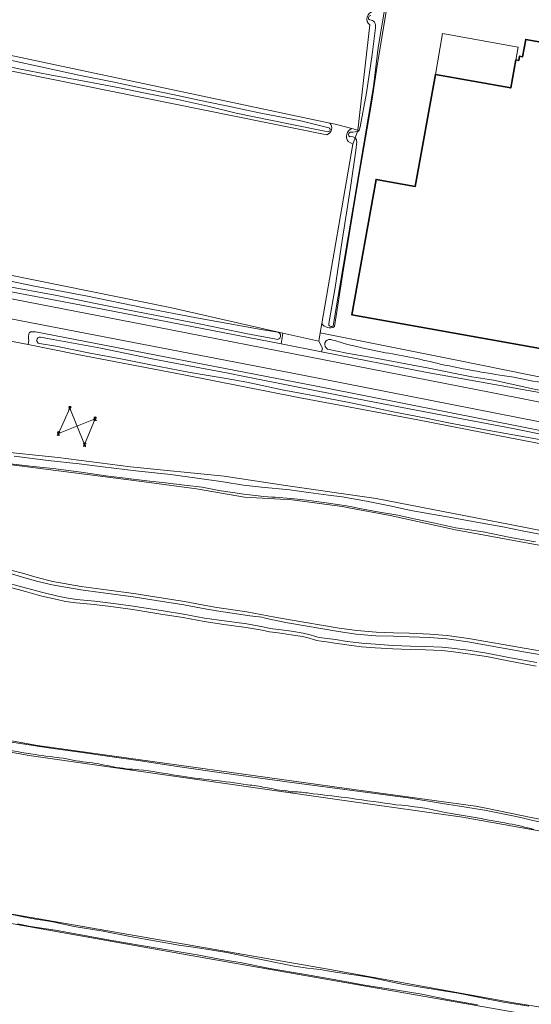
# Model space of a CAD drawing. Header units: metres. Extents: x 149984 to 156489, y 469398 to 478068.
# Tile 814 of 854: x 155256 to 155388, y 473110 to 473365. Entities that reach past the tile are written whole.
import ezdxf
from ezdxf.lldxf.tags import DXFTag

# ---------------------------------------------------------------- set-up
doc = ezdxf.new("R2010")
doc.units = ezdxf.units.M
doc.header["$LTSCALE"] = 0.75
for name, color, linetype, lineweight in [('B-WE-GR-GRAS-GV', 252, 'Continuous', 13), ('B-WE-KL-ET_HS_LANDELIJK HOOGSPANNINGSNET-G', 252, 'KL-HS-SO', 18), ('B-WE-KL-ET_HS_LANDELIJK HOOGSPANNINGSNET-S', 252, 'Continuous', 25), ('B-WE-OG-BEBOUWING-GV', 6, 'Continuous', 35), ('B-WE-OG-BEBOUWING_LUIFEL-GV', 6, 'Continuous', 18), ('B-WE-OG-TERREIN_ERF-GV', 252, 'Continuous', 18), ('B-WE-OG-TERREIN_OEVER-GV', 252, 'Continuous', 18), ('B-WE-OG-WATER-GV', 252, 'Continuous', 18), ('B-WE-OG-WATER_SLOOT-GV', 252, 'Continuous', 18), ('B-WE-OG-WEG-GV', 252, 'Continuous', 18), ('B-WE-VH-GESLOTENVERHARDING_ASFALT-GV', 252, 'Continuous', 18)]:
    doc.layers.add(name, color=color, linetype=linetype, lineweight=lineweight)
doc.styles.get("Standard").update_dxf_attribs({"font": 'simplex.shx'})
tags = doc.linetypes.add('KL-HS-SO', pattern='A,4,-1,[103,NLCS.SHX,S=0.75,R=0,X=0,Y=0],-1,4,-1,["H",Standard,S=1,R=0,X=0,Y=-0.5],-2', length=13).pattern_tags.tags
tags[18] = DXFTag(74, 10)

# ---------------------------------------------------------------- blocks, each defined once
blk = doc.blocks.new('SKL-ET_HS_MAST-SO')
for p, q in [((0, 2.1), (-1.4, 1.8)), ((-1.4, 1.8), (-1.4, 1.6)), ((-1.4, 1.6), (0, 1.6)), ((0, 1.3), (-1.4, 1)), ((-1.4, 1), (-1.4, 0.9)), ((-1.4, 0.9), (0, 0.9)), ((-0.4, -0.4), (-0.1, 0.9)), ((0, 0), (-0.4, -0.4)), ((0, 0.5), (-0.2, 0.7)), ((0, 0.5), (-0.2, 0.3)), ((0, 0), (-0.2, 0.3)), ((-0.1, 0.9), (-0.1, 2)), ((0, 2.1), (1.4, 1.8)), ((1.4, 1.6), (0, 1.6)), ((0, 1.3), (1.4, 1)), ((1.4, 0.9), (0, 0.9)), ((0, 0.5), (0.2, 0.7)), ((0, 0.5), (0.2, 0.3)), ((0, 0), (0.2, 0.3)), ((0, 0), (0.4, -0.4)), ((0.1, 0.9), (0.1, 2)), ((0.4, -0.4), (0.1, 0.9)), ((1.4, 1.8), (1.4, 1.6)), ((1.4, 1), (1.4, 0.9)), ((-1, -1.8), (-0.4, -0.4)), ((-1, -1.8), (0, -0.8)), ((0, -0.8), (-0.4, -0.4)), ((0, -0.8), (0.4, -0.4)), ((1, -1.8), (0, -0.8)), ((1, -1.8), (0.4, -0.4))]:
    blk.add_line(p, q)
for points in [[(-1.4, -2), (-0.7, -2), (-0.7, -1.8), (-1.4, -1.8)], [(1.4, -2), (0.7, -2), (0.7, -1.8), (1.4, -1.8)]]:
    blk.add_lwpolyline(points, close=True)

msp = doc.modelspace()

# ---------------------------------------------------------------- linework, layer by layer
at = {"layer": 'B-WE-GR-GRAS-GV', "flags": 128}
for points in [[(155335.193, 473335.265), (155184.222, 473365.667), (155141.756, 473374.53), (155102.863, 473386.437), (155043.356, 473404.693), (155042.973, 473405.385), (155042.955, 473406.523), (155036.077, 473407.713), (155035.473, 473402.335), (155033.778, 473387.999), (155033.515, 473384.53)], [(155042.955, 473406.523), (155043.172, 473407.445), (155043.804, 473407.824), (155046.044, 473407.535), (155051.139, 473406.054), (155057.167, 473404.767), (155089.898, 473394.109), (155123.235, 473384.055), (155147.445, 473377.441), (155169.802, 473371.884), (155247.193, 473357.068), (155335.976, 473338.294), (155337.283, 473338.018), (155341.602, 473336.866), (155343.236, 473336.43), (155346.279, 473363.682)], [(155058.264, 473348.422), (155062.252, 473347.189), (155082.754, 473340.796), (155160.409, 473316.19), (155194.144, 473309.31), (155220.47, 473304.283), (155252.749, 473298.992), (155294.553, 473290.525), (155323.742, 473283.905), (155333.05, 473281.794), (155333.432, 473283.996), (155333.857, 473286.445), (155341.913, 473332.858), (155340.66, 473333.51)], [(155341.602, 473336.866), (155337.283, 473338.018), (155335.976, 473338.294)], [(155398.347, 473253.794), (155379.958, 473257.366), (155358.791, 473261.467), (155327.835, 473267.288), (155298.069, 473273.109), (155270.553, 473278.401), (155257.722, 473280.938), (155252.751, 473281.92)], [(155248.791, 473253.464), (155265.526, 473251.678), (155284.311, 473249.296), (155308.587, 473246.849), (155324.462, 473244.468), (155347.944, 473241.094), (155382.67, 473234.414), (155409.856, 473229.056)], [(155405.204, 473226.267), (155368.521, 473232.964), (155351.588, 473236.669), (155341.295, 473238.64), (155339.152, 473239.05), (155325.476, 473240.841), (155323.161, 473240.967), (155313.855, 473241.473), (155301.364, 473243.608), (155286.538, 473245.581), (155245.357, 473250.824)], [(155253.636, 473222.479), (155256.257, 473221.738), (155260.114, 473220.614), (155264.173, 473219.626), (155271.53, 473218.339), (155276.648, 473217.645), (155285.103, 473216.515), (155291.063, 473215.572), (155298.269, 473214.443), (155301.011, 473213.952), (155303.3, 473213.502), (155306.686, 473212.922), (155314.39, 473211.725), (155321.677, 473210.344), (155325.137, 473209.823), (155338.357, 473207.55), (155342.909, 473206.924), (155347.933, 473206.507), (155352.464, 473206.358), (155356.612, 473206.236), (155361.846, 473205.996), (155366.392, 473205.676), (155371.84, 473204.902), (155386.788, 473202.236), (155396.751, 473200.59)], [(155389.427, 473197.713), (155382.581, 473198.994), (155376.51, 473200.169), (155371.703, 473200.919), (155367.414, 473201.457), (155364.923, 473201.742), (155360.704, 473201.897), (155356.784, 473201.993), (155352.261, 473202.149), (155347.734, 473202.479), (155344.156, 473202.732), (155340.314, 473203.219), (155337.238, 473203.683), (155335.103, 473203.979), (155333.704, 473204.169), (155332.613, 473204.342), (155331.702, 473204.57), (155330.582, 473204.921), (155328.821, 473205.347), (155325.885, 473205.82), (155322.52, 473206.317), (155320.311, 473206.591), (155318.426, 473206.999), (155314.272, 473207.723), (155308.453, 473208.53), (155303.34, 473209.263), (155297.899, 473210.3), (155292.639, 473211.107), (155284.847, 473212.354), (155279.799, 473213.046), (155274.902, 473213.658), (155270.22, 473214.083), (155267.457, 473214.455), (155265.243, 473214.925), (155261.317, 473215.853), (155257.103, 473217.012), (155252.906, 473218.161)], [(155421.813, 473103.618), (155422.019, 473102.95), (155422.035, 473102.347), (155426.036, 473101.887), (155426.038, 473102.852), (155427.624, 473103.777), (155427.859, 473107.467), (155428.163, 473112.216), (155430.398, 473147.241), (155429.583, 473149.458), (155425.244, 473150.284), (155424.884, 473148.887), (155370.288, 473158.602), (155340.838, 473162.781), (155258.023, 473174.555), (155216.506, 473181.976), (155214.751, 473182.429), (155177.589, 473192.018), (155097.421, 473215.962)], [(155380.79, 473108.674), (155304.325, 473122.035), (155247.44, 473132.089), (155212.129, 473137.974), (155185.924, 473145.319), (155063.422, 473180.376), (155014.286, 473194.332), (155014.392, 473195.786), (155007.403, 473197.731), (155007.22, 473196.339), (155005.436, 473180.834)], [(155220.584, 473184.345), (155260.14, 473177.201), (155339.647, 473166.088), (155371.761, 473161.732), (155373.778, 473161.458), (155376.77, 473160.843), (155406.587, 473154.711)], [(155226.655, 473138.196), (155335.015, 473119.366), (155383.639, 473110.544), (155392.162, 473109.155)]]:
    msp.add_lwpolyline(points, dxfattribs=at)
at = {"layer": 'B-WE-GR-GRAS-GV'}
for points in [[(155346.279, 473363.682, -0.6552479), (155347.235, 473367.171)], [(155335.976, 473338.294, -0.5398102), (155335.193, 473335.265)], [(155340.66, 473333.51, -0.4605165), (155341.602, 473336.866)]]:
    msp.add_lwpolyline(points, format="xyb", dxfattribs=at)
at = {"layer": 'B-WE-KL-ET_HS_LANDELIJK HOOGSPANNINGSNET-G', "flags": 128}
msp.add_lwpolyline([(155265.6, 473257.9), (155268.55, 473264.51), (155272.4, 473255.04), (155275.09, 473261.72)], close=True, dxfattribs=at)
at = {"layer": 'B-WE-OG-BEBOUWING-GV', "flags": 128}
msp.add_lwpolyline([(155418.936, 473294.36), (155421.852, 473310.229), (155430.658, 473357.778), (155431.694, 473363.556), (155409.714, 473367.609), (155408.659, 473361.724), (155402.224, 473362.878), (155401.231, 473357.345), (155386.715, 473359.949), (155385.907, 473355.446), (155385.089, 473355.592), (155384.894, 473354.507), (155384.124, 473354.645), (155382.823, 473347.397), (155363.286, 473350.902), (155358.079, 473321.879), (155347.941, 473323.697), (155341.652, 473288.635), (155421.408, 473274.383), (155422.997, 473283.005), (155423.98, 473282.825), (155425.872, 473293.095)], close=True, dxfattribs=at)
at = {"layer": 'B-WE-OG-BEBOUWING_LUIFEL-GV', "flags": 128}
msp.add_lwpolyline([(155363.286, 473350.902), (155382.823, 473347.397), (155384.716, 473357.942), (155365.178, 473361.447)], close=True, dxfattribs=at)
at = {"layer": 'B-WE-OG-TERREIN_ERF-GV', "flags": 128}
for points in [[(155352.127, 473376.522), (155348.274, 473353.743), (155346.851, 473343.923), (155343.106, 473322.465), (155339.319, 473299.459), (155337.13, 473285.608)], [(155333.857, 473286.445), (155333.432, 473283.996), (155368.41, 473277), (155414.44, 473267.67), (155442.91, 473261.62), (155443.332, 473265.35)]]:
    msp.add_lwpolyline(points, dxfattribs=at)
for points in [[(155430.658, 473357.778), (155421.852, 473310.229), (155418.936, 473294.36), (155425.872, 473293.095), (155423.98, 473282.825), (155422.997, 473283.005), (155421.408, 473274.383), (155341.652, 473288.635), (155347.941, 473323.697), (155358.079, 473321.879), (155363.286, 473350.902), (155382.823, 473347.397), (155384.124, 473354.645), (155384.894, 473354.507), (155385.089, 473355.592), (155385.907, 473355.446), (155386.715, 473359.949), (155401.231, 473357.345), (155402.224, 473362.878), (155408.659, 473361.724), (155409.714, 473367.609), (155431.694, 473363.556)], [(155323.511, 473282.21), (155323.297, 473281.104), (155333.801, 473279.064), (155334.015, 473279.984), (155333.05, 473281.794), (155323.742, 473283.905)]]:
    msp.add_lwpolyline(points, close=True, dxfattribs=at)
at = {"layer": 'B-WE-OG-TERREIN_ERF-GV'}
msp.add_lwpolyline([(155337.13, 473285.608, -0.412882), (155333.857, 473286.445)], format="xyb", dxfattribs=at)
at = {"layer": 'B-WE-OG-TERREIN_OEVER-GV', "flags": 128}
for points in [[(155337.13, 473285.608), (155339.319, 473299.459), (155343.106, 473322.465), (155346.851, 473343.923), (155348.274, 473353.743), (155352.127, 473376.522), (155353.76, 473394.79), (155355.99, 473428.19), (155360.58, 473493.95), (155360.67, 473494.23), (155360.74, 473494.73), (155361.04, 473495.73), (155361.22, 473496.05), (155360.647, 473496.148)], [(155335.976, 473338.294), (155247.193, 473357.068), (155169.802, 473371.884), (155147.445, 473377.441), (155123.235, 473384.055), (155089.898, 473394.109), (155057.167, 473404.767), (155051.139, 473406.054), (155046.044, 473407.535), (155043.804, 473407.824), (155043.172, 473407.445), (155042.955, 473406.523), (155042.973, 473405.385), (155043.356, 473404.693), (155102.863, 473386.437), (155141.756, 473374.53), (155184.222, 473365.667), (155335.193, 473335.265)], [(155350.258, 473368.521), (155348.482, 473357.844), (155347.268, 473347.793), (155336.785, 473285.812)], [(155335.535, 473336.051), (155325.659, 473337.972), (155311.706, 473340.837), (155304.287, 473342.648), (155296.553, 473344.395), (155288.092, 473346.02), (155280.977, 473347.535), (155271.867, 473349.218), (155263.375, 473350.73), (155255.375, 473352.328), (155248.11, 473354.003), (155241.101, 473355.76), (155233.297, 473357.198), (155227.802, 473358.224), (155222.61, 473359.278), (155215.676, 473360.747), (155209.373, 473361.894), (155204.152, 473363.046), (155200.092, 473363.887), (155198.416, 473364.196), (155197.049, 473364.267), (155195.666, 473364.384), (155193.214, 473364.94), (155189.374, 473365.825)], [(155201.119, 473365.297), (155209.129, 473363.683), (155214.59, 473362.425), (155221.703, 473361.044), (155228.304, 473359.635), (155236.731, 473357.958), (155241.314, 473357.083), (155244.224, 473356.648), (155248.228, 473355.725), (155253.864, 473354.356), (155261.016, 473352.816), (155270.93, 473350.661), (155280.081, 473348.879), (155286.867, 473347.368), (155295.282, 473345.658), (155304.08, 473343.805), (155309.572, 473342.65), (155318.052, 473340.827), (155328.419, 473338.842), (155335.669, 473337.094)], [(155346.279, 473363.682), (155343.236, 473336.43), (155343.101, 473336.066), (155343.123, 473336.069), (155343.403, 473336.216), (155343.571, 473336.49), (155343.774, 473337.353), (155345.467, 473346.14), (155346.926, 473356.041), (155347.736, 473362.944)], [(155341.196, 473335.895), (155341.919, 473335.945), (155343.101, 473336.066), (155343.236, 473336.43), (155341.602, 473336.866)], [(155342.496, 473334.432), (155341.913, 473332.858), (155333.857, 473286.445)], [(155335.679, 473286.383), (155337.334, 473295.756), (155339.121, 473307.93), (155341.278, 473321.572), (155342.715, 473331.206), (155342.897, 473333.394)], [(155340.66, 473333.51), (155341.913, 473332.858), (155342.496, 473334.432)], [(155251.086, 473297.801), (155259.387, 473296.057), (155272.663, 473293.525), (155287.808, 473290.441), (155301.379, 473287.846), (155318.128, 473284.863), (155322.34, 473284.164)], [(155321.997, 473282.309), (155314.207, 473283.818), (155307.556, 473285.22), (155302.508, 473286.206), (155295.051, 473287.705), (155285.691, 473289.49), (155275.631, 473291.531), (155264.78, 473293.739), (155251.572, 473296.139)], [(155437.51, 473249.37), (155334.71, 473269.74), (155259.69, 473284.22), (155258.39, 473284.23), (155258.17, 473284.11), (155258.05, 473283.95), (155257.96, 473283.61), (155257.86, 473283.09), (155257.84, 473282.83), (155257.84, 473282.35), (155257.9, 473282.11), (155257.722, 473280.938), (155270.553, 473278.401), (155298.069, 473273.109), (155327.835, 473267.288), (155358.791, 473261.467), (155379.958, 473257.366), (155398.347, 473253.794)], [(155260.92, 473282.89), (155264.273, 473282.286), (155276.587, 473280), (155289.475, 473277.367), (155293.972, 473276.503), (155309.557, 473273.524), (155313.79, 473272.646), (155340.789, 473267.378), (155356.53, 473264.305), (155383.371, 473259.256), (155401.747, 473255.525), (155424.794, 473251.198), (155429.313, 473250.208), (155434.854, 473248.803)], [(155435.638, 473247.237), (155430.983, 473248.406), (155421.374, 473250.398), (155411.466, 473252.181), (155401.213, 473254.271), (155390.301, 473256.394), (155376.753, 473258.804), (155366.711, 473260.734), (155360.908, 473261.896), (155352.344, 473263.581), (155345.965, 473264.943), (155340.488, 473266.038), (155332.902, 473267.48), (155323.588, 473269.209), (155314.455, 473271.192), (155309.059, 473272.188), (155299.77, 473273.747), (155291.668, 473275.249), (155282.235, 473277.147), (155273.79, 473278.744), (155264.933, 473280.496), (155260.71, 473281.215)], [(155440.829, 473259.872), (155437.664, 473260.532), (155431.499, 473261.571), (155418.082, 473263.854), (155409.425, 473265.677), (155400.248, 473267.54), (155389.366, 473269.35), (155381.911, 473271), (155378.319, 473271.724), (155372.702, 473272.567), (155361.152, 473274.891), (155348.286, 473277.339), (155340.351, 473278.757), (155335.334, 473279.801)], [(155409.856, 473229.056), (155382.67, 473234.414), (155347.944, 473241.094), (155324.462, 473244.468), (155308.587, 473246.849), (155284.311, 473249.296), (155265.526, 473251.678), (155248.791, 473253.464)], [(155245.357, 473250.824), (155286.538, 473245.581), (155301.364, 473243.608), (155313.855, 473241.473), (155323.161, 473240.967), (155325.476, 473240.841), (155339.152, 473239.05), (155341.295, 473238.64), (155351.588, 473236.669), (155368.521, 473232.964), (155405.204, 473226.267)], [(155254.09, 473252.058), (155262.982, 473250.976), (155271.001, 473250.104), (155277.085, 473249.277), (155285.62, 473248.241), (155294.673, 473247.293), (155301.593, 473246.397), (155308.315, 473245.429), (155313.542, 473244.574), (155318.274, 473244.014), (155325.588, 473243.346), (155330.386, 473242.665), (155335.601, 473241.994), (155339.182, 473241.54), (155345.486, 473240.387), (155351.924, 473239.126), (155356.951, 473238.002), (155366.372, 473236.394), (155374.463, 473234.887), (155380.815, 473233.729), (155385.785, 473232.703), (155390.838, 473231.806)], [(155389.267, 473229.865), (155383.185, 473230.963), (155375.662, 473232.475), (155368.61, 473233.497), (155363.147, 473234.704), (155357.032, 473236.01), (155353.576, 473236.783), (155348.782, 473237.595), (155343.224, 473238.596), (155342.07, 473238.898), (155340.274, 473239.229), (155335.615, 473239.897), (155329.876, 473240.637), (155326.743, 473240.98), (155321.747, 473241.43), (155320.884, 473241.441), (155318.874, 473241.584), (155313.673, 473242.21), (155307.153, 473243.18), (155302.859, 473244.027), (155298.263, 473244.58), (155293.361, 473245.119), (155288.553, 473245.716), (155282.92, 473246.4), (155277.849, 473246.991), (155271.537, 473247.909), (155264.234, 473248.856), (155259.079, 473249.426), (155253.15, 473250.083)], [(155253.413, 473221.595), (155256.006, 473220.862), (155259.879, 473219.733), (155263.987, 473218.734), (155271.39, 473217.438), (155276.526, 473216.742), (155284.972, 473215.613), (155290.921, 473214.671), (155298.118, 473213.544), (155300.842, 473213.056), (155303.135, 473212.605), (155306.543, 473212.022), (155315.175, 473210.761), (155316.735, 473210.517), (155317.655, 473210.48), (155318.313, 473210.386), (155319.524, 473210.012), (155324.971, 473208.926), (155338.218, 473206.65), (155342.809, 473206.018), (155347.88, 473205.597), (155352.435, 473205.447), (155356.578, 473205.326), (155361.793, 473205.086), (155366.296, 473204.769), (155371.696, 473204.002), (155386.634, 473201.338), (155396.572, 473199.696)], [(155396.751, 473200.59), (155386.788, 473202.236), (155371.84, 473204.902), (155366.392, 473205.676), (155361.846, 473205.996), (155356.612, 473206.236), (155352.464, 473206.358), (155347.933, 473206.507), (155342.909, 473206.924), (155338.357, 473207.55), (155325.137, 473209.823), (155321.677, 473210.344), (155314.39, 473211.725), (155306.686, 473212.922), (155303.3, 473213.502), (155301.011, 473213.952), (155298.269, 473214.443), (155291.063, 473215.572), (155285.103, 473216.515), (155276.648, 473217.645), (155271.53, 473218.339), (155264.173, 473219.626), (155260.114, 473220.614), (155256.257, 473221.738), (155253.636, 473222.479)], [(155252.906, 473218.161), (155257.103, 473217.012), (155261.317, 473215.853), (155265.243, 473214.925), (155267.457, 473214.455), (155270.22, 473214.083), (155274.902, 473213.658), (155279.799, 473213.046), (155284.847, 473212.354), (155292.639, 473211.107), (155297.899, 473210.3), (155303.34, 473209.263), (155308.453, 473208.53), (155314.272, 473207.723), (155318.426, 473206.999), (155320.311, 473206.591), (155322.52, 473206.317), (155325.885, 473205.82), (155328.821, 473205.347), (155330.582, 473204.921), (155331.702, 473204.57), (155332.613, 473204.342), (155333.704, 473204.169), (155335.103, 473203.979), (155337.238, 473203.683), (155340.314, 473203.219), (155344.156, 473202.732), (155347.734, 473202.479), (155352.261, 473202.149), (155356.784, 473201.993), (155360.704, 473201.897), (155364.923, 473201.742), (155367.414, 473201.457), (155371.703, 473200.919), (155376.51, 473200.169), (155382.581, 473198.994), (155389.427, 473197.713)], [(155389.579, 473198.612), (155382.751, 473199.889), (155376.667, 473201.067), (155371.83, 473201.821), (155367.522, 473202.362), (155364.992, 473202.652), (155360.731, 473202.808), (155356.81, 473202.904), (155352.31, 473203.059), (155347.799, 473203.388), (155344.245, 473203.639), (155340.44, 473204.122), (155337.369, 473204.585), (155335.227, 473204.882), (155333.837, 473205.07), (155332.795, 473205.236), (155331.949, 473205.448), (155330.826, 473205.799), (155329.001, 473206.241), (155326.024, 473206.721), (155322.643, 473207.22), (155320.464, 473207.491), (155318.6, 473207.894), (155314.413, 473208.624), (155308.581, 473209.432), (155303.49, 473210.162), (155298.054, 473211.199), (155292.78, 473212.008), (155284.981, 473213.256), (155279.917, 473213.95), (155275, 473214.564), (155270.322, 473214.989), (155267.613, 473215.353), (155265.442, 473215.814), (155261.543, 473216.736), (155257.344, 473217.89), (155253.149, 473219.039)], [(155014.497, 473197.23), (155014.397, 473195.855), (155014.392, 473195.786), (155014.286, 473194.332), (155063.422, 473180.376), (155185.924, 473145.319), (155212.129, 473137.974), (155247.44, 473132.089), (155304.325, 473122.035), (155380.79, 473108.674), (155421.483, 473101.523), (155422.035, 473102.347), (155422.019, 473102.95), (155421.813, 473103.618)], [(155421.615, 473103.869), (155416.327, 473104.804), (155410.106, 473105.966), (155403.054, 473107.407), (155392.162, 473109.155), (155383.639, 473110.544), (155335.015, 473119.366), (155226.655, 473138.196), (155223.408, 473139.109), (155222.272, 473139.287), (155218.35, 473139.639), (155214.136, 473140.371), (155206.255, 473142.38), (155205.106, 473142.673), (155168.03, 473153.054), (155060.247, 473184.212), (155014.497, 473197.23)], [(155216.506, 473181.976), (155258.023, 473174.555), (155340.838, 473162.781), (155370.288, 473158.602), (155424.884, 473148.887)], [(155406.587, 473154.711), (155376.77, 473160.843), (155373.778, 473161.458), (155371.761, 473161.732), (155339.647, 473166.088), (155260.14, 473177.201), (155220.584, 473184.345)], [(155252.438, 473178.226), (155259.627, 473177.088), (155260.071, 473177.002), (155264.229, 473176.356), (155271.17, 473175.414), (155278.914, 473174.355), (155286.885, 473173.177), (155296.474, 473171.74), (155308.433, 473170.032), (155326.075, 473167.548), (155343.147, 473165.377), (155356.236, 473163.639), (155365.628, 473162.097), (155368.999, 473161.572), (155376.002, 473160.392), (155382.536, 473159.098), (155385.455, 473158.529), (155388.588, 473157.785)], [(155253.074, 473133.471), (155257.32, 473132.619), (155259.69, 473132.226), (155262.08, 473131.838), (155264.118, 473131.553), (155269.698, 473130.331), (155277.169, 473129.111), (155284.235, 473127.754), (155291.059, 473126.55), (155296.786, 473125.476), (155301.128, 473124.866), (155305.504, 473124.178), (155309.257, 473123.552), (155314.697, 473122.46), (155318.599, 473121.724), (155323.259, 473120.704), (155326.667, 473120.073), (155330.182, 473119.563), (155333.438, 473119.164), (155335.35, 473118.857), (155337.454, 473118.51), (155342.751, 473117.736), (155346.089, 473117.176), (155349.019, 473116.623), (155352.226, 473115.884), (155355.026, 473115.268), (155358.4, 473114.802), (155363.285, 473114.016), (155369.197, 473113.023), (155376.087, 473111.655), (155380.979, 473110.712), (155387.526, 473109.663)], [(155374.185, 473110.072), (155366.465, 473111.45), (155359.79, 473112.771), (155352.905, 473113.936), (155345.423, 473115.068), (155337.531, 473116.488), (155329.657, 473117.863), (155320.427, 473119.414), (155312.681, 473120.974), (155310.466, 473121.31), (155307.406, 473121.874), (155301.567, 473122.995), (155294.33, 473124.203), (155287.007, 473125.424), (155278.961, 473126.787), (155270.992, 473128.253), (155264.777, 473129.367), (155258.366, 473130.28), (155254.995, 473131.004)]]:
    msp.add_lwpolyline(points, dxfattribs=at)
at = {"layer": 'B-WE-OG-TERREIN_OEVER-GV'}
for points in [[(155347.235, 473367.171, 0.6552479), (155346.279, 473363.682)], [(155346.305, 473364.976, -0.8586248), (155346.53, 473366.091)], [(155347.527, 473364.4, 0.2469508), (155346.305, 473364.976)], [(155347.736, 473362.944, 0.1796979), (155347.527, 473364.4)], [(155335.193, 473335.265, 0.5398102), (155335.976, 473338.294)], [(155335.669, 473337.094, -0.7543402), (155335.535, 473336.051)], [(155341.602, 473336.866, 0.4605165), (155340.66, 473333.51)], [(155341.166, 473334.693, -0.6406592), (155341.196, 473335.895)], [(155342.496, 473334.432, 0.286074), (155341.166, 473334.693)], [(155342.897, 473333.394, 0.228851), (155342.496, 473334.432)], [(155322.34, 473284.164, -1.0866816), (155321.997, 473282.309)], [(155333.857, 473286.445, 0.412882), (155337.13, 473285.608)], [(155336.785, 473285.812, -0.7696373), (155335.679, 473286.383)], [(155260.71, 473281.215, -0.9969875), (155260.92, 473282.89)], [(155335.334, 473279.801, -0.8522613), (155336.159, 473282.292)], [(155336.159, 473282.292, -0.0054569), (155340.508, 473280.975)], [(155340.508, 473280.975, 0.0058543), (155350.372, 473278.828)], [(155350.372, 473278.828, -0.0219757), (155364.559, 473275.91)], [(155364.559, 473275.91, 0.0167119), (155383.628, 473272.486)], [(155383.628, 473272.486, 0.0176551), (155403.575, 473269.086)], [(155259.596, 473174.82, -0.0268786), (155250.191, 473176.609)], [(155266.809, 473173.892, -0.0128454), (155259.596, 473174.82)], [(155273.699, 473172.777, -0.032318), (155266.809, 473173.892)], [(155279.837, 473171.658, 0.0125437), (155273.699, 473172.777)], [(155286.429, 473170.908, -0.0357865), (155279.837, 473171.658)], [(155296.404, 473169.358, 0.0142802), (155286.429, 473170.908)], [(155305.553, 473168.193, -0.0055539), (155296.404, 473169.358)], [(155314.626, 473167.008, 0.0100738), (155305.553, 473168.193)], [(155319.166, 473166.319, 0.0148176), (155314.626, 473167.008)], [(155321.473, 473165.855, 0.0409211), (155319.166, 473166.319)], [(155324.393, 473165.472, -0.0512243), (155321.473, 473165.855)], [(155325.326, 473165.293, 0.1102457), (155324.393, 473165.472)], [(155326.089, 473165.157, -0.0694534), (155325.326, 473165.293)], [(155327.605, 473165.159, -0.0184732), (155326.089, 473165.157)], [(155331.623, 473164.667, 0.0142819), (155327.605, 473165.159)], [(155341.292, 473163.512, 0.0063053), (155331.623, 473164.667)], [(155353.014, 473161.84, -0.0020305), (155341.292, 473163.512)], [(155365.858, 473159.827, 0.0398646), (155353.014, 473161.84)], [(155382.353, 473156.919, 0.0049146), (155365.858, 473159.827)], [(155388.805, 473155.435, 0.0228018), (155382.353, 473156.919)]]:
    msp.add_lwpolyline(points, format="xyb", dxfattribs=at)
at = {"layer": 'B-WE-OG-TERREIN_OEVER-GV', "flags": 128}
for points in [[(155062.252, 473347.189), (155058.264, 473348.422), (155057.502, 473347.626), (155056.867, 473346.316), (155057.168, 473344.501), (155059.813, 473343.633), (155068.27, 473341.04), (155096.58, 473332.09), (155147.82, 473316.29), (155157.92, 473313.11), (155158.89, 473312.89), (155161.1, 473312.5), (155214.17, 473302.01), (155277.03, 473290.09), (155323.297, 473281.104), (155323.511, 473282.21), (155323.742, 473283.905), (155294.553, 473290.525), (155252.749, 473298.992), (155220.47, 473304.283), (155194.144, 473309.31), (155160.409, 473316.19), (155082.754, 473340.796)], [(155333.05, 473281.794), (155334.015, 473279.984), (155333.801, 473279.064), (155361.21, 473273.74), (155415.02, 473264.18), (155415.632, 473264.069), (155442.45, 473259.21), (155442.91, 473261.62), (155414.44, 473267.67), (155368.41, 473277), (155333.432, 473283.996)]]:
    msp.add_lwpolyline(points, close=True, dxfattribs=at)
at = {"layer": 'B-WE-OG-WATER-GV'}
for points in [[(155341.196, 473335.895, 0.6406592), (155341.166, 473334.693)], [(155341.166, 473334.693, -0.286074), (155342.496, 473334.432)]]:
    msp.add_lwpolyline(points, format="xyb", dxfattribs=at)
at = {"layer": 'B-WE-OG-WATER-GV', "flags": 128}
msp.add_lwpolyline([(155342.496, 473334.432), (155343.101, 473336.066), (155341.919, 473335.945), (155341.196, 473335.895)], dxfattribs=at)
at = {"layer": 'B-WE-OG-WATER_SLOOT-GV', "flags": 128}
for points in [[(155336.785, 473285.812), (155347.268, 473347.793), (155348.482, 473357.844), (155350.258, 473368.521)], [(155189.374, 473365.825), (155193.214, 473364.94), (155195.666, 473364.384), (155197.049, 473364.267), (155198.416, 473364.196), (155200.092, 473363.887), (155204.152, 473363.046), (155209.373, 473361.894), (155215.676, 473360.747), (155222.61, 473359.278), (155227.802, 473358.224), (155233.297, 473357.198), (155241.101, 473355.76), (155248.11, 473354.003), (155255.375, 473352.328), (155263.375, 473350.73), (155271.867, 473349.218), (155280.977, 473347.535), (155288.092, 473346.02), (155296.553, 473344.395), (155304.287, 473342.648), (155311.706, 473340.837), (155325.659, 473337.972), (155335.535, 473336.051)], [(155335.669, 473337.094), (155328.419, 473338.842), (155318.052, 473340.827), (155309.572, 473342.65), (155304.08, 473343.805), (155295.282, 473345.658), (155286.867, 473347.368), (155280.081, 473348.879), (155270.93, 473350.661), (155261.016, 473352.816), (155253.864, 473354.356), (155248.228, 473355.725), (155244.224, 473356.648), (155241.314, 473357.083), (155236.731, 473357.958), (155228.304, 473359.635), (155221.703, 473361.044), (155214.59, 473362.425), (155209.129, 473363.683), (155201.119, 473365.297)], [(155347.736, 473362.944), (155346.926, 473356.041), (155345.467, 473346.14), (155343.774, 473337.353), (155343.571, 473336.49), (155343.403, 473336.216), (155343.123, 473336.069), (155343.101, 473336.066), (155342.496, 473334.432)], [(155342.897, 473333.394), (155342.715, 473331.206), (155341.278, 473321.572), (155339.121, 473307.93), (155337.334, 473295.756), (155335.679, 473286.383)], [(155322.34, 473284.164), (155318.128, 473284.863), (155301.379, 473287.846), (155287.808, 473290.441), (155272.663, 473293.525), (155259.387, 473296.057), (155251.086, 473297.801)], [(155251.572, 473296.139), (155264.78, 473293.739), (155275.631, 473291.531), (155285.691, 473289.49), (155295.051, 473287.705), (155302.508, 473286.206), (155307.556, 473285.22), (155314.207, 473283.818), (155321.997, 473282.309)], [(155289.475, 473277.367), (155276.587, 473280), (155264.273, 473282.286), (155260.92, 473282.89)], [(155260.71, 473281.215), (155264.933, 473280.496), (155273.79, 473278.744), (155282.235, 473277.147), (155291.668, 473275.249), (155299.77, 473273.747), (155309.059, 473272.188), (155314.455, 473271.192), (155323.588, 473269.209), (155332.902, 473267.48), (155340.488, 473266.038), (155345.965, 473264.943), (155352.344, 473263.581), (155360.908, 473261.896), (155366.711, 473260.734), (155376.753, 473258.804), (155390.301, 473256.394), (155401.213, 473254.271), (155411.466, 473252.181), (155421.374, 473250.398), (155430.983, 473248.406), (155435.638, 473247.237)], [(155335.334, 473279.801), (155340.351, 473278.757), (155348.286, 473277.339), (155361.152, 473274.891), (155372.702, 473272.567), (155378.319, 473271.724), (155381.911, 473271), (155389.366, 473269.35), (155400.248, 473267.54), (155409.425, 473265.677), (155418.082, 473263.854), (155431.499, 473261.571), (155437.664, 473260.532), (155440.829, 473259.872)], [(155434.854, 473248.803), (155429.313, 473250.208), (155424.794, 473251.198), (155401.747, 473255.525), (155383.371, 473259.256), (155356.53, 473264.305), (155340.789, 473267.378), (155313.79, 473272.646), (155309.557, 473273.524), (155293.972, 473276.503), (155289.475, 473277.367)], [(155390.838, 473231.806), (155385.785, 473232.703), (155380.815, 473233.729), (155374.463, 473234.887), (155366.372, 473236.394), (155356.951, 473238.002), (155351.924, 473239.126), (155345.486, 473240.387), (155339.182, 473241.54), (155335.601, 473241.994), (155330.386, 473242.665), (155325.588, 473243.346), (155318.274, 473244.014), (155313.542, 473244.574), (155308.315, 473245.429), (155301.593, 473246.397), (155294.673, 473247.293), (155285.62, 473248.241), (155277.085, 473249.277), (155271.001, 473250.104), (155262.982, 473250.976), (155254.09, 473252.058)], [(155253.15, 473250.083), (155259.079, 473249.426), (155264.234, 473248.856), (155271.537, 473247.909), (155277.849, 473246.991), (155282.92, 473246.4), (155288.553, 473245.716), (155293.361, 473245.119), (155298.263, 473244.58), (155302.859, 473244.027), (155307.153, 473243.18), (155313.673, 473242.21), (155318.874, 473241.584), (155320.884, 473241.441), (155321.747, 473241.43), (155326.743, 473240.98), (155329.876, 473240.637), (155335.615, 473239.897), (155340.274, 473239.229), (155342.07, 473238.898), (155343.224, 473238.596), (155348.782, 473237.595), (155353.576, 473236.783), (155357.032, 473236.01), (155363.147, 473234.704), (155368.61, 473233.497), (155375.662, 473232.475), (155383.185, 473230.963), (155389.267, 473229.865)], [(155396.572, 473199.696), (155386.634, 473201.338), (155371.696, 473204.002), (155366.296, 473204.769), (155361.793, 473205.086), (155356.578, 473205.326), (155352.435, 473205.447), (155347.88, 473205.597), (155342.809, 473206.018), (155338.218, 473206.65), (155324.971, 473208.926), (155319.524, 473210.012), (155318.313, 473210.386), (155317.655, 473210.48), (155316.735, 473210.517), (155315.175, 473210.761), (155306.543, 473212.022), (155303.135, 473212.605), (155300.842, 473213.056), (155298.118, 473213.544), (155290.921, 473214.671), (155284.972, 473215.613), (155276.526, 473216.742), (155271.39, 473217.438), (155263.987, 473218.734), (155259.879, 473219.733), (155256.006, 473220.862), (155253.413, 473221.595)], [(155253.149, 473219.039), (155257.344, 473217.89), (155261.543, 473216.736), (155265.442, 473215.814), (155267.613, 473215.353), (155270.322, 473214.989), (155275, 473214.564), (155279.917, 473213.95), (155284.981, 473213.256), (155292.78, 473212.008), (155298.054, 473211.199), (155303.49, 473210.162), (155308.581, 473209.432), (155314.413, 473208.624), (155318.6, 473207.894), (155320.464, 473207.491), (155322.643, 473207.22), (155326.024, 473206.721), (155329.001, 473206.241), (155330.826, 473205.799), (155331.949, 473205.448), (155332.795, 473205.236), (155333.837, 473205.07), (155335.227, 473204.882), (155337.369, 473204.585), (155340.44, 473204.122), (155344.245, 473203.639), (155347.799, 473203.388), (155352.31, 473203.059), (155356.81, 473202.904), (155360.731, 473202.808), (155364.992, 473202.652), (155367.522, 473202.362), (155371.83, 473201.821), (155376.667, 473201.067), (155382.751, 473199.889), (155389.579, 473198.612)], [(155326.075, 473167.548), (155308.433, 473170.032), (155296.474, 473171.74), (155286.885, 473173.177), (155278.914, 473174.355), (155271.17, 473175.414), (155264.229, 473176.356), (155260.071, 473177.002), (155259.627, 473177.088), (155252.438, 473178.226)], [(155424.524, 473151.54), (155422.685, 473151.839), (155415.318, 473153.017), (155407.94, 473154.414), (155401.013, 473155.631), (155395.46, 473156.514), (155391.528, 473157.149), (155388.588, 473157.785), (155385.455, 473158.529), (155382.536, 473159.098), (155376.002, 473160.392), (155368.999, 473161.572), (155365.628, 473162.097), (155356.236, 473163.639), (155343.147, 473165.377), (155326.075, 473167.548)], [(155387.526, 473109.663), (155380.979, 473110.712), (155376.087, 473111.655), (155369.197, 473113.023), (155363.285, 473114.016), (155358.4, 473114.802), (155355.026, 473115.268), (155352.226, 473115.884), (155349.019, 473116.623), (155346.089, 473117.176), (155342.751, 473117.736), (155337.454, 473118.51), (155335.35, 473118.857), (155333.438, 473119.164), (155330.182, 473119.563), (155326.667, 473120.073), (155323.259, 473120.704), (155318.599, 473121.724), (155314.697, 473122.46), (155309.257, 473123.552), (155305.504, 473124.178), (155301.128, 473124.866), (155296.786, 473125.476), (155291.059, 473126.55), (155284.235, 473127.754), (155277.169, 473129.111), (155269.698, 473130.331), (155264.118, 473131.553), (155262.08, 473131.838), (155259.69, 473132.226), (155257.32, 473132.619), (155253.074, 473133.471)], [(155254.995, 473131.004), (155258.366, 473130.28), (155264.777, 473129.367), (155270.992, 473128.253), (155278.961, 473126.787), (155287.007, 473125.424), (155294.33, 473124.203), (155301.567, 473122.995), (155307.406, 473121.874), (155310.466, 473121.31), (155312.681, 473120.974), (155320.427, 473119.414), (155329.657, 473117.863), (155337.531, 473116.488), (155345.423, 473115.068), (155352.905, 473113.936), (155359.79, 473112.771), (155366.465, 473111.45), (155374.185, 473110.072)]]:
    msp.add_lwpolyline(points, dxfattribs=at)
at = {"layer": 'B-WE-OG-WATER_SLOOT-GV'}
for points in [[(155346.53, 473366.091, 0.8586248), (155346.305, 473364.976)], [(155346.305, 473364.976, -0.2469508), (155347.527, 473364.4)], [(155347.527, 473364.4, -0.1796979), (155347.736, 473362.944)], [(155335.535, 473336.051, 0.7543402), (155335.669, 473337.094)], [(155342.496, 473334.432, -0.228851), (155342.897, 473333.394)], [(155321.997, 473282.309, 1.0866816), (155322.34, 473284.164)], [(155335.679, 473286.383, 0.7696373), (155336.785, 473285.812)], [(155260.92, 473282.89, 0.9969875), (155260.71, 473281.215)], [(155336.159, 473282.292, 0.8522613), (155335.334, 473279.801)], [(155340.508, 473280.975, 0.0054569), (155336.159, 473282.292)], [(155350.372, 473278.828, -0.0058543), (155340.508, 473280.975)], [(155364.559, 473275.91, 0.0219757), (155350.372, 473278.828)], [(155383.628, 473272.486, -0.0167119), (155364.559, 473275.91)], [(155403.575, 473269.086, -0.0176551), (155383.628, 473272.486)], [(155250.191, 473176.609, 0.0268786), (155259.596, 473174.82)], [(155259.596, 473174.82, 0.0128454), (155266.809, 473173.892)], [(155266.809, 473173.892, 0.032318), (155273.699, 473172.777)], [(155273.699, 473172.777, -0.0125437), (155279.837, 473171.658)], [(155279.837, 473171.658, 0.0357865), (155286.429, 473170.908)], [(155286.429, 473170.908, -0.0142802), (155296.404, 473169.358)], [(155296.404, 473169.358, 0.0055539), (155305.553, 473168.193)], [(155305.553, 473168.193, -0.0100738), (155314.626, 473167.008)], [(155314.626, 473167.008, -0.0148176), (155319.166, 473166.319)], [(155319.166, 473166.319, -0.0409211), (155321.473, 473165.855)], [(155321.473, 473165.855, 0.0512243), (155324.393, 473165.472)], [(155324.393, 473165.472, -0.1102457), (155325.326, 473165.293)], [(155325.326, 473165.293, 0.0694534), (155326.089, 473165.157)], [(155326.089, 473165.157, 0.0184732), (155327.605, 473165.159)], [(155327.605, 473165.159, -0.0142819), (155331.623, 473164.667)], [(155331.623, 473164.667, -0.0063053), (155341.292, 473163.512)], [(155341.292, 473163.512, 0.0020305), (155353.014, 473161.84)], [(155353.014, 473161.84, -0.0398646), (155365.858, 473159.827)], [(155365.858, 473159.827, -0.0049146), (155382.353, 473156.919)], [(155382.353, 473156.919, -0.0228018), (155388.805, 473155.435)]]:
    msp.add_lwpolyline(points, format="xyb", dxfattribs=at)
at = {"layer": 'B-WE-OG-WEG-GV', "flags": 128}
for points in [[(155044.825, 473348.552), (155043.423, 473349.012), (155043.767, 473348.435), (155043.973, 473348.037), (155043.721, 473347.202), (155067.54, 473339.67), (155121.1, 473322.83), (155161.57, 473310.9), (155161.99, 473310.82), (155162.31, 473310.78), (155162.95, 473310.6), (155165.67, 473310.03), (155207.131, 473301.816), (155217.31, 473299.8), (155291.16, 473285.48), (155377.78, 473268.53), (155410.002, 473262.122)], [(155415.02, 473264.18), (155361.21, 473273.74), (155333.801, 473279.064), (155323.297, 473281.104), (155277.03, 473290.09), (155214.17, 473302.01), (155161.1, 473312.5), (155158.89, 473312.89), (155157.92, 473313.11), (155147.82, 473316.29), (155096.58, 473332.09), (155068.27, 473341.04), (155059.813, 473343.633)], [(155407.05, 473257.63), (155328.49, 473273.12), (155280.1, 473282.42), (155230.78, 473291.96), (155185.71, 473300.82), (155167.67, 473304.34), (155159.62, 473306.09), (155148.74, 473308.94), (155135.13, 473312.99), (155104.89, 473322.6), (155042.036, 473342.515), (155041.88, 473342.166), (155041.5, 473341.805), (155039.377, 473339.736), (155039.138, 473339.475), (155040.73, 473338.796), (155040.807, 473338.893)], [(155252.751, 473281.92), (155257.722, 473280.938), (155257.9, 473282.11), (155257.84, 473282.35), (155257.84, 473282.83), (155257.86, 473283.09), (155257.96, 473283.61), (155258.05, 473283.95), (155258.17, 473284.11), (155258.39, 473284.23), (155259.69, 473284.22), (155334.71, 473269.74), (155437.51, 473249.37)]]:
    msp.add_lwpolyline(points, dxfattribs=at)
at = {"layer": 'B-WE-VH-GESLOTENVERHARDING_ASFALT-GV', "flags": 128}
for points in [[(155410.002, 473262.122), (155377.78, 473268.53), (155291.16, 473285.48), (155217.31, 473299.8)], [(155230.78, 473291.96), (155280.1, 473282.42), (155328.49, 473273.12), (155407.05, 473257.63)]]:
    msp.add_lwpolyline(points, dxfattribs=at)

# ---------------------------------------------------------------- block references
at = {"layer": 'B-WE-KL-ET_HS_LANDELIJK HOOGSPANNINGSNET-S', "xscale": 0.2, "yscale": 0.2, "zscale": 0.2}
for p in [(155268.55, 473264.51), (155275.09, 473261.72), (155265.6, 473257.9), (155272.4, 473255.04)]:
    msp.add_blockref('SKL-ET_HS_MAST-SO', p, dxfattribs=at)

doc.saveas('drawing.dxf')
